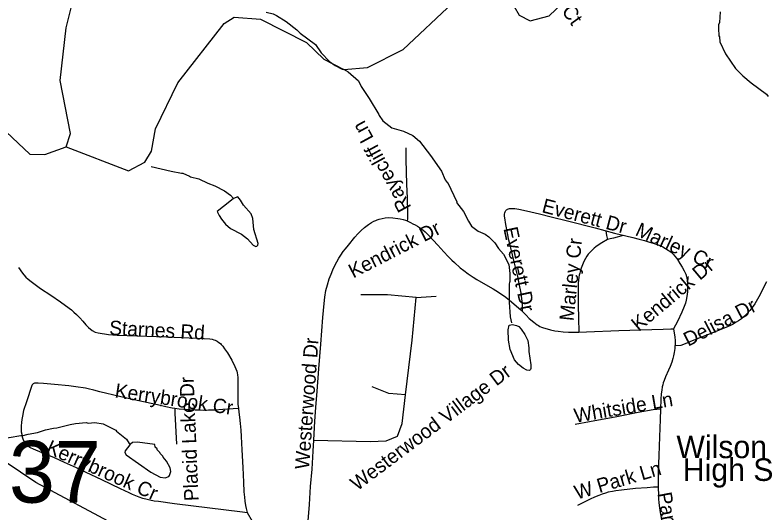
# Model space of a CAD drawing. Extents: x 1383679 to 1536984, y 460658 to 651027.
# Drawn here: x 1414164 to 1419161, y 551288 to 554595 of the extents above; entities that cross this region are included whole.
import ezdxf

# ---------------------------------------------------------------- set-up
doc = ezdxf.new("R2010")
doc.units = 0
for name, color, linetype in [('Exist Boundary Political City Limit New', 7, 'Continuous'), ('Exist Cultural Educational Facility High Label', 7, 'Continuous'), ('Exist Hydrographic Creek Single Shore', 7, 'Continuous'), ('Exist Hydrographic Misc Water Feature', 7, 'Continuous'), ('Exist Road Non-System Type 51', 7, 'Continuous'), ('Exist Road Non-System Type 51 Label', 7, 'Continuous'), ('Exist Road Primary Interstate Structure Cantilever Sign Number Label', 7, 'Continuous'), ('Map Preparation Boundary City Limit Buffer Line', 7, 'Continuous')]:
    doc.layers.add(name, color=color, linetype=linetype)

msp = doc.modelspace()

# ---------------------------------------------------------------- linework, layer by layer
at = {"layer": 'Exist Boundary Political City Limit New'}
msp.add_lwpolyline([(1414302.9, 547355.2), (1414423.9, 548249.8), (1414774.5, 548193.7), (1415035.6, 548999.8), (1415188.9, 549832.2), (1414893.4, 549969.1), (1415019.8, 550209.4), (1415367.9, 550031.8), (1415527.4, 550123.4), (1415419.2, 550319.2), (1415377.1, 550406), (1415393.8, 550789.8), (1415400.8, 550898.8), (1415554.5, 551039.9), (1415666.5, 551123.2), (1415265.8, 551155.9), (1414849.2, 551198.6), (1414302.1, 551490.2), (1414098.6, 551626.9)], dxfattribs=at)
at = {"layer": 'Exist Hydrographic Creek Single Shore'}
for points in [[(1414504.1, 553719.6), (1414531.1, 553807.7), (1414463, 554160.2), (1414503, 554510.7), (1414539.1, 554651.1), (1414510.1, 554894.6), (1414383.1, 555212.3), (1414323.1, 555571.3), (1414321, 555896.3), (1414127.1, 556202.2), (1414024, 556486.5)], [(1414504.1, 553719.6), (1414918.1, 553560.3), (1415027, 553617.2), (1415070.1, 553691.8), (1415098.1, 553838.9), (1415246, 554144.5), (1415554, 554538.8), (1415621.1, 554580.1), (1415796.1, 554566.7), (1416101.1, 554412.8), (1416216, 554302.3), (1416348.1, 554233.9), (1416507.1, 554247.2), (1416743, 554367.1), (1417074.1, 554675.6)], [(1417482, 554651), (1417514, 554594.5), (1417588, 554556.9), (1417714, 554590.5), (1417799, 554670.9)], [(1414024.1, 553893.4), (1414261.1, 553672), (1414361.1, 553669.9), (1414504.1, 553719.6)]]:
    msp.add_lwpolyline(points, dxfattribs=at)
at = {"layer": 'Exist Hydrographic Misc Water Feature'}
for points in [[(1415832.9, 554613.5), (1415878.1, 554603.1), (1415901.9, 554592.6), (1415964.9, 554553.1), (1416035.7, 554497.5), (1416059.1, 554474.9), (1416161.5, 554398.5), (1416198.3, 554343.7), (1416252.9, 554286.5), (1416290.3, 554259.6), (1416337.8, 554236.5), (1416345.8, 554236.3), (1416377.4, 554217.6), (1416446, 554157.5)], [(1418850.8, 554617.3), (1418845.2, 554545.4), (1418838.8, 554529.6), (1418838.3, 554505.6), (1418841.3, 554457.6), (1418845.1, 554449.5), (1418848.4, 554417.4), (1418884.5, 554336.6), (1418952.3, 554239.1), (1419000.2, 554192.3), (1419056.2, 554144.6), (1419158.5, 554070.3), (1419170.2, 554054)], [(1416446, 554157.5), (1416463.2, 554121.6), (1416517.4, 554040.4), (1416581, 553934.9), (1416582.8, 553926.9), (1416609, 553892.8), (1416669, 553844.9), (1416744.5, 553823.1), (1416807.9, 553795.6), (1416851, 553756.6), (1416925, 553662.9), (1416998.6, 553557.3), (1417023.3, 553500.7), (1417035.9, 553482.7), (1417040.8, 553480.3), (1417099.7, 553355.3), (1417097.9, 553351), (1417144.5, 553289.9), (1417177.1, 553225.2), (1417198.3, 553192.7), (1417241.6, 553159.7), (1417289.1, 553138.6), (1417312.7, 553122), (1417351.8, 553081.1), (1417377, 553044.6), (1417410.1, 553007.8), (1417444.6, 552939), (1417452.9, 552878.5), (1417452.9, 552824), (1417449.9, 552821), (1417447.6, 552807), (1417446.9, 552687.1), (1417454.7, 552591), (1417463.8, 552550.8)], [(1415067.8, 553590), (1415202.2, 553557.5), (1415270.6, 553544.6), (1415278, 553545.7), (1415324.1, 553525.7), (1415329.5, 553520.5), (1415385.1, 553507.2), (1415444.5, 553477.8), (1415492.1, 553460.7), (1415555.3, 553427.2), (1415594.7, 553398.3), (1415615.5, 553377.5)], [(1415615.5, 553377.5), (1415591.7, 553356.4), (1415508, 553290.9), (1415519.6, 553264.1), (1415535.1, 553239.8), (1415562.4, 553207.1), (1415595.7, 553176.4), (1415668.9, 553140.7), (1415708.2, 553107.8), (1415747.3, 553066.9), (1415763, 553058.5), (1415771.1, 553060.3), (1415777.2, 553066.2), (1415779.5, 553078.1), (1415751.6, 553170.7), (1415743.3, 553242.9), (1415732, 553275.2), (1415681.2, 553332.3), (1415661.9, 553364.8), (1415644.5, 553387.2), (1415615.5, 553377.5)], [(1417469.6, 552540.6), (1417495.4, 552534), (1417511.2, 552525.7), (1417526.9, 552509.3), (1417552, 552472.7), (1417571.2, 552432.3), (1417578.1, 552384.2), (1417577.5, 552360.2), (1417591.5, 552271.9), (1417591, 552247.9), (1417588.8, 552240), (1417582.7, 552234.1), (1417564.7, 552236.5), (1417541, 552249.1), (1417509.6, 552273.8), (1417484.2, 552304.4), (1417453.8, 552373), (1417443.2, 552435.3), (1417440.8, 552503.3), (1417447.4, 552535.1), (1417469.6, 552540.6)], [(1414029.3, 551763.3), (1414124.5, 551789.7), (1414201.6, 551801.2), (1414208.7, 551799.7), (1414249.8, 551811.9), (1414311.8, 551821.4), (1414366.1, 551840.1), (1414419.6, 551850.9), (1414441.6, 551852.4), (1414529, 551874.3), (1414565.1, 551881.4), (1414636.5, 551887.7), (1414650.6, 551885.3), (1414693, 551888.2), (1414749.3, 551878.8), (1414833.4, 551836.7), (1414837.7, 551830.6), (1414904.9, 551777.5), (1414922.6, 551749.5), (1414931.2, 551745.7)], [(1414931.2, 551745.7), (1414927.1, 551740.6), (1414894.8, 551700.3), (1414892.7, 551690.3), (1414902.3, 551674.1), (1415065.9, 551558.5), (1415129.1, 551525.1), (1415161, 551520.3), (1415185.3, 551529.8), (1415189.4, 551535.7), (1415198, 551563.5), (1415194.5, 551587.6), (1415169.5, 551632.1), (1415148.1, 551658.6), (1415146.1, 551664.6), (1415128.6, 551683), (1415126.7, 551689), (1415109.1, 551707.4), (1415107.2, 551713.5), (1415095.5, 551725.7), (1415091.7, 551742.6)], [(1415091.7, 551742.6), (1414978, 551758.2), (1414943.7, 551755.9), (1414931.2, 551745.7)]]:
    msp.add_lwpolyline(points, dxfattribs=at)
at = {"layer": 'Exist Road Non-System Type 51'}
for points in [[(1416769.7, 553227.1), (1416771.8, 553231.1), (1416773.5, 553239), (1416774.1, 553245.9), (1416774.6, 553255), (1416774.6, 553263.5), (1416775.3, 553280.8), (1416771.9, 553378.3), (1416768.6, 553471.8), (1416763.8, 553636), (1416762.7, 553714.2)], [(1417536.5, 552625.7), (1417535.7, 552677.9), (1417532.9, 552709.7), (1417527.3, 552747.7), (1417514.7, 552812.6), (1417504.4, 552858.8), (1417481.8, 552955.3), (1417458.1, 553047.8), (1417454, 553066), (1417445.3, 553100.8), (1417436, 553145.8), (1417425.1, 553204.2), (1417419, 553247.2), (1417417.6, 553259.9), (1417417, 553272), (1417418.7, 553281.1), (1417420.2, 553286.9), (1417422.4, 553292.2), (1417425.3, 553296.2), (1417429.3, 553301.4), (1417433.5, 553304.5), (1417437.5, 553306.4), (1417444.1, 553308.2), (1417451, 553309.4), (1417458, 553310.2), (1417465.9, 553310.5), (1417484.9, 553309.4), (1417512.9, 553305.9), (1417563.4, 553295.5), (1417649.5, 553275.5), (1417726.7, 553255.4), (1417834.9, 553227.2), (1418020.1, 553180.7), (1418147, 553146.7), (1418269.5, 553116.9), (1418311.4, 553106.4), (1418347.2, 553096.8), (1418374.3, 553088.9), (1418412.1, 553076.8), (1418443.8, 553066), (1418455.2, 553061.3), (1418468.9, 553054.9), (1418486.6, 553044.9), (1418505.6, 553032.7), (1418523.7, 553019.3), (1418537.6, 553006.3), (1418549.9, 552993.7), (1418560, 552980.8), (1418566.1, 552972.1), (1418583, 552945.8), (1418598.5, 552920.5), (1418611.9, 552897), (1418622, 552873.5), (1418627.4, 552857.8), (1418631.1, 552835.9), (1418632.8, 552805.7), (1418633.5, 552784.6), (1418632.7, 552757.3), (1418629.5, 552724.8), (1418625.2, 552700.6), (1418618.9, 552680.4), (1418611, 552658.4), (1418595.3, 552620.7), (1418565.7, 552558.6), (1418539.6, 552509.9)], [(1416149.3, 551772), (1416157.1, 551896.4), (1416163.7, 551989), (1416171.5, 552097.8), (1416182.7, 552244.8), (1416195.5, 552408.1), (1416209.2, 552587), (1416218.1, 552679), (1416222.3, 552720.2), (1416230, 552766), (1416239.6, 552803.1), (1416251.6, 552843.4), (1416263.6, 552874.5), (1416275.2, 552902.8), (1416286.2, 552927.3), (1416301.6, 552956.4), (1416316, 552980.1), (1416329, 553000.2), (1416345.2, 553023.5), (1416359, 553041.2), (1416379.5, 553066), (1416421.9, 553119.6), (1416441.5, 553140.8), (1416463.9, 553164.3), (1416485.3, 553183), (1416511.8, 553203.7), (1416532.4, 553216.8), (1416548.7, 553225.7), (1416560.7, 553231), (1416571.1, 553235), (1416583.6, 553239.5), (1416603.6, 553244.5), (1416622.5, 553247.5), (1416646.5, 553249.5), (1416674.1, 553247.8), (1416707.9, 553244.4), (1416724.3, 553241.6), (1416742.7, 553236.8), (1416758.3, 553231.7), (1416769.7, 553227.1)], [(1416769.7, 553227.1), (1416773.9, 553225.4), (1416792, 553217.2), (1416808.4, 553209.2), (1416823.1, 553201.2), (1416838.9, 553191.7), (1416851.8, 553183.7), (1416861.1, 553177.2), (1416873.9, 553168.4), (1416889, 553154.4), (1416907.3, 553136.9), (1416942.6, 553099.5), (1416972.6, 553066), (1417013.6, 553022.2), (1417042, 552992.2), (1417067.2, 552967.5), (1417084.2, 552950.6), (1417121.8, 552917.1), (1417146, 552898.2), (1417175.3, 552875.5), (1417207.5, 552853.5), (1417232.8, 552837.6), (1417290, 552804.4), (1417341.4, 552775.7), (1417377.4, 552755.3), (1417424.7, 552721.9), (1417463.5, 552689.1), (1417497.1, 552661.5), (1417525.5, 552636.7), (1417536.5, 552625.7)], [(1418090.6, 553161.2), (1418093.7, 553130.1), (1418100.4, 553104.5)], [(1418205.3, 553131.4), (1418140.7, 553114.1), (1418119, 553109), (1418100.4, 553104.5)], [(1418100.4, 553104.5), (1418062.7, 553083), (1418038.8, 553066), (1418023.6, 553055.8), (1418013, 553047.7), (1418001.2, 553036.5), (1417985.1, 553020), (1417973.7, 553006.3), (1417964.8, 552993.7), (1417955.4, 552978.8), (1417945, 552958.8), (1417926.5, 552914.5), (1417921, 552898.2), (1417916.6, 552881.3), (1417913.5, 552867.2), (1417910.9, 552854.6), (1417908.1, 552834.8), (1417907.2, 552813), (1417906, 552746.4), (1417907.1, 552667), (1417909.4, 552581.6), (1417910.5, 552489.7)], [(1414186, 552917.5), (1414212.8, 552881.6), (1414222.2, 552869.3), (1414234.6, 552854.6), (1414250, 552840.7), (1414270.6, 552825.1), (1414333.9, 552778.9), (1414400.8, 552733.9), (1414466.5, 552689.8), (1414498.4, 552666.3), (1414537.9, 552637), (1414555.3, 552621.9), (1414571.3, 552606.9), (1414595.2, 552583.7), (1414615.2, 552562.5), (1414634.9, 552538.1), (1414652.5, 552519.9), (1414676.1, 552500.1), (1414695.5, 552489.6), (1414716.1, 552483.2), (1414785, 552473.3), (1414843, 552469.2), (1415170.2, 552457.9), (1415421.6, 552447.1), (1415458.4, 552444.1), (1415473.2, 552441.7), (1415484.2, 552438.7), (1415494.6, 552434.9), (1415507.5, 552428.2), (1415518.9, 552420.8), (1415528.2, 552413.2), (1415533.7, 552407.8), (1415543.7, 552395.7), (1415556.5, 552378.1), (1415574.6, 552351.5), (1415604.5, 552301.7), (1415624.8, 552260.8), (1415631.9, 552244.6), (1415637.8, 552230.4), (1415640.4, 552219.6), (1415642.5, 552205.7), (1415645, 552188), (1415645.4, 552162.5), (1415644.2, 552105.6), (1415643.8, 552059.1), (1415645.4, 552010.4), (1415648, 551981.5)], [(1419157.6, 552822.3), (1419106.8, 552723.8), (1419080.5, 552677.9), (1419062.9, 552651.5), (1419047.9, 552633.1), (1419028.8, 552611.6), (1419010.9, 552593.9), (1419001.7, 552585.4), (1418991, 552577.2), (1418972.7, 552563.8), (1418957.1, 552554), (1418931.9, 552539.3), (1418918.8, 552532.2), (1418904.1, 552525.4), (1418794.5, 552481.2), (1418675.8, 552435.8), (1418607.2, 552407.8), (1418588.3, 552401.2), (1418549.7, 552397.9)], [(1416829.7, 552719.5), (1416639.4, 552737.3), (1416462.4, 552737.3)], [(1416758.9, 552072.8), (1416803.2, 552436), (1416829.7, 552719.5)], [(1416829.7, 552719.5), (1416962.5, 552728.4)], [(1417536.5, 552625.7), (1417561.2, 552600.8), (1417581.6, 552579.8), (1417611.6, 552554.4), (1417633.2, 552538.2), (1417642.2, 552531.9), (1417651.4, 552527.2), (1417662, 552522.4), (1417676.1, 552517.3), (1417700, 552509.8), (1417723.4, 552503.5), (1417750.9, 552498.2), (1417772.4, 552495.2), (1417807.5, 552490.9), (1417841.6, 552489.3), (1417878.7, 552488.5), (1417910.5, 552489.7)], [(1417910.5, 552489.7), (1417961.4, 552491.5), (1418176.6, 552499.5), (1418395.3, 552505.9), (1418472.2, 552508.6), (1418522.2, 552509.8), (1418539.6, 552509.9)], [(1418539.6, 552509.9), (1418548.8, 552456.3), (1418550.1, 552434.1), (1418550.3, 552406.4), (1418549.7, 552397.9)], [(1418549.7, 552397.9), (1418548.6, 552381.2), (1418545.2, 552354.2), (1418540.2, 552331.9), (1418535.5, 552312.8), (1418528.5, 552288.8), (1418518, 552261.2), (1418507.8, 552236.1), (1418487.5, 552191.5), (1418477.8, 552167.1), (1418472.2, 552151.9), (1418468.4, 552139.5), (1418465.6, 552124.7), (1418462.1, 552102.8), (1418458.8, 552078.4), (1418455.9, 552042.9), (1418453.3, 551977)], [(1415225.1, 551981), (1415207.6, 551983.2), (1415165.4, 551992.7), (1415129, 552000.9), (1415129.5, 552001), (1414955.6, 552039.7), (1414858.9, 552061.8), (1414726.1, 552093), (1414687, 552103.5), (1414649, 552112.6), (1414632, 552116.4), (1414567.3, 552125.7), (1414520.1, 552131.6), (1414425.2, 552140.2), (1414352, 552147.8), (1414317.2, 552150.4), (1414302.3, 552150.4), (1414291.9, 552148.8), (1414283, 552144.6), (1414277.6, 552139.9), (1414274.3, 552133.8), (1414239.2, 552027), (1414220.9, 551969.1), (1414212.6, 551930.7), (1414207.8, 551907.7), (1414206, 551888.3), (1414204.7, 551866.9), (1414203.9, 551847.3), (1414205.3, 551827.6), (1414208, 551810.7), (1414211.8, 551793.7), (1414216.5, 551780.8), (1414223, 551765.2), (1414230.7, 551752.1), (1414238.4, 551741.5), (1414248.5, 551732.4), (1414263.1, 551723.1), (1414284.7, 551712.6), (1414342.3, 551689.4), (1414422.7, 551656.5), (1414491.1, 551625.6), (1414569.3, 551590.2), (1414635.1, 551559.3), (1414738, 551510.5), (1414863, 551450), (1414920.3, 551423.3), (1414942.1, 551413.5), (1414964.7, 551404.1), (1414986.8, 551395.4), (1415011.5, 551386.7), (1415032.9, 551380.7), (1415060.1, 551374), (1415089, 551368.8), (1415116.7, 551365), (1415224.4, 551350.9), (1415676.4, 551294.2), (1415707.4, 551290.9)], [(1416758.9, 552072.8), (1416648.3, 552081.6), (1416537.6, 552125.9)], [(1416149.3, 551772), (1416524.3, 551762.7), (1416630.6, 551767.1), (1416705.8, 551798.1), (1416736.8, 551882.3), (1416758.9, 552072.8)], [(1415648, 551981.5), (1415545.5, 551974.3), (1415489.4, 551971.6), (1415448.3, 551969.5), (1415413.6, 551969.3), (1415393.7, 551969.5), (1415360.9, 551970), (1415313.5, 551973), (1415254.3, 551977.2), (1415225.1, 551981)], [(1415648, 551981.5), (1415650.2, 551957.8), (1415655.4, 551924.8), (1415660, 551881), (1415663.7, 551838.2), (1415666.6, 551795.8), (1415671.2, 551707.4), (1415676.9, 551589.4), (1415681.5, 551491.9), (1415685.1, 551428.1), (1415687.8, 551391.6), (1415690.6, 551366.7), (1415695.7, 551337.7), (1415699.8, 551318), (1415707.4, 551290.9)], [(1415225.1, 551981), (1415224.8, 551950.3), (1415237.2, 551744.2)], [(1418453.3, 551977), (1418405.2, 551972.7), (1418305.2, 551954.3), (1418163, 551925.8), (1417982.7, 551892.5), (1417886.2, 551874.6)], [(1418453.3, 551977), (1418450.7, 551908.8), (1418446.8, 551793.5), (1418441.6, 551669.1), (1418438.9, 551558.3), (1418438.3, 551495), (1418437.5, 551459.6)], [(1416080.1, 550717.5), (1416084.8, 550785.8), (1416094.8, 550941.3), (1416098.1, 551004.1), (1416105.3, 551126.4), (1416112.7, 551234.6), (1416120.8, 551344.7), (1416128.3, 551464.4), (1416137.4, 551579.6), (1416144.9, 551698.6), (1416149.3, 551772)], [(1418437.5, 551459.6), (1418408.1, 551458.9), (1418364.5, 551455.2), (1418286.5, 551449.2), (1418193.7, 551440), (1418156.6, 551434.8), (1418133.7, 551430.7), (1418106.7, 551424.8), (1418087.6, 551419.1), (1418065.9, 551412.2), (1418043.3, 551403.6), (1418014, 551392.1), (1417985.2, 551379.1), (1417901.1, 551338.3)], [(1418437.5, 551459.6), (1418437.4, 551451.9), (1418439.2, 551410.6), (1418441.1, 551381.7), (1418442.9, 551355.3), (1418446.9, 551321.8), (1418451.1, 551291.9), (1418454.8, 551269.3), (1418459.9, 551242.8), (1418471.7, 551190.7), (1418488, 551123.5), (1418502.5, 551055.6), (1418520.4, 550974.1), (1418536.4, 550903.1), (1418565.7, 550777.1), (1418579.9, 550717.8), (1418587.2, 550688.2)], [(1415707.4, 551290.9), (1415739.2, 551232.2), (1415785.7, 551154.6), (1415827.6, 551089.9), (1415920.7, 550950.9)]]:
    msp.add_lwpolyline(points, dxfattribs=at)
at = {"layer": 'Map Preparation Boundary City Limit Buffer Line'}
msp.add_lwpolyline([(1414302.9, 547355.2), (1414423.9, 548249.8), (1414774.5, 548193.7), (1415035.6, 548999.8), (1415188.9, 549832.2), (1414893.4, 549969.1), (1415019.8, 550209.4), (1415367.9, 550031.8), (1415527.4, 550123.4), (1415419.2, 550319.2), (1415377.1, 550406), (1415393.8, 550789.8), (1415400.8, 550898.8), (1415554.5, 551039.9), (1415666.5, 551123.2), (1415265.8, 551155.9), (1414849.2, 551198.6), (1414302.1, 551490.2), (1414098.6, 551626.9)], dxfattribs=at)

# ---------------------------------------------------------------- texts
at = {"layer": 'Exist Cultural Educational Facility High Label'}
for s, p in [('Wilson Jr.', (1418559.5, 551651.9)), ('High Sch.', (1418602, 551500.5))]:
    msp.add_text(s, height=150, dxfattribs=at).set_placement(p)
at = {"layer": 'Exist Road Non-System Type 51 Label'}
for s, rotation, p in [('Pathfinder Ct', 305.5381, (1417435.4, 555121.8)), ('Rayecliff Ln', 118.5902, (1416799.9, 553319.2)), ('Everett Dr', 345.3441, (1417659.4, 553286.8)), ('Kendrick Dr', 27.1731, (1416411, 552844.8)), ('Everett Dr', 282.0431, (1417409, 553177.7)), ('Marley Cr', 335.2255, (1418279.1, 553134.8)), ('Marley Cr', 83.9577, (1417875.1, 552559.8)), ('Kendrick Dr', 39.9163, (1418308.8, 552489.3)), ('Delisa Dr', 27.6537, (1418637.7, 552391.1)), ('Starnes Rd', 357.0157, (1414788, 552471.6)), ('Westerwood Dr', 85.8083, (1416117.8, 551574.8)), ('Westerwood Village Dr', 36.9679, (1416437.6, 551430.8)), ('Placid Lake Dr', 92.2905, (1415383.7, 551368.5)), ('Kerrybrook Cr', 351.5096, (1414822.8, 552055.8)), ('Whitside Ln', 9.8204, (1417887.9, 551886.1)), ('Kerrybrook Cr', 336.0381, (1414363.8, 551689.7)), ('W Park Ln', 16.4413, (1417897.9, 551375.6)), ('Park Ln', 280.7127, (1418432.1, 551417))]:
    msp.add_text(s, height=95, rotation=rotation, dxfattribs=at).set_placement(p)
at = {"layer": 'Exist Road Primary Interstate Structure Cantilever Sign Number Label'}
msp.add_text('L637', height=410.1, dxfattribs=at).set_placement((1413513.4, 551356.2))

doc.saveas('drawing.dxf')
